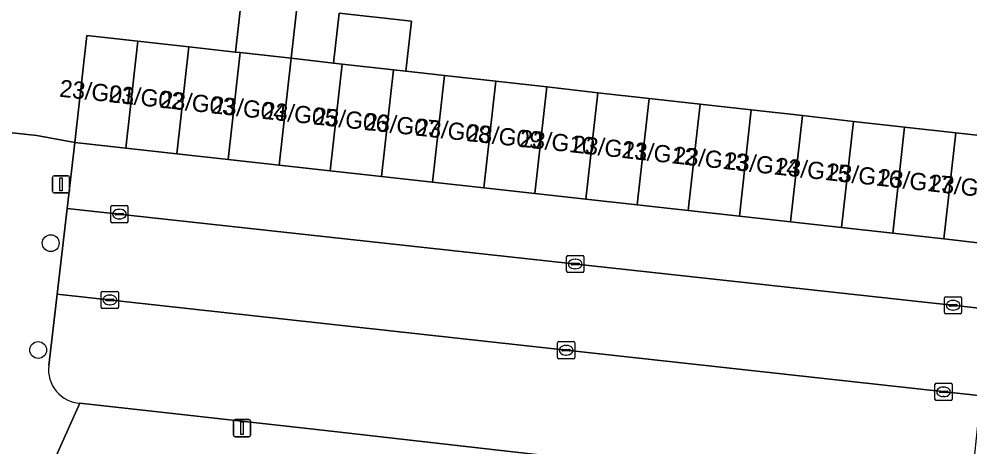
# Model space of a CAD drawing. Extents: x 161928 to 163071, y 386474 to 387428.
# Drawn here: x 162615.8 to 162671, y 387049.5 to 387074.3 of the extents above; entities that cross this region are included whole.
import ezdxf

# ---------------------------------------------------------------- set-up
doc = ezdxf.new("R2010")
doc.units = 0
for name, color, linetype in [('IMGEO_Boom', 7, 'Continuous'), ('IMGEO_Erf', 7, 'Continuous'), ('IMGEO_Kolk', 7, 'Continuous'), ('IMGEO_Lichtmast', 7, 'Continuous'), ('IMGEO_Pand', 7, 'Continuous'), ('IMGEO_Pand_nummerreeks', 7, 'Continuous'), ('IMGEO_Parkeervlak_open', 7, 'Continuous'), ('IMGEO_Rijbaan_lokaal_open', 7, 'Continuous'), ('IMGEO_Voetpad_open', 7, 'Continuous')]:
    doc.layers.add(name, color=color, linetype=linetype)

msp = doc.modelspace()

# ---------------------------------------------------------------- linework, layer by layer
at = {"layer": 'IMGEO_Boom'}
for centre in [(162617.638, 387061.265), (162616.907, 387055.046)]:
    msp.add_circle(centre, 0.489, dxfattribs=at)
at = {"layer": 'IMGEO_Erf'}
for points in [[(162614.297, 387067.791), (162616.823, 387067.521), (162619.035, 387067.112), (162619.73, 387073.348), (162622.702, 387073.014), (162625.673, 387072.681), (162628.379, 387072.378), (162628.767, 387075.835)], [(162632.005, 387075.472), (162631.617, 387072.014), (162634.084, 387071.737), (162634.409, 387074.639), (162638.611, 387074.168), (162638.286, 387071.266), (162640.532, 387071.014), (162643.503, 387070.68), (162646.475, 387070.346), (162649.447, 387070.013), (162652.418, 387069.68), (162655.39, 387069.346), (162658.362, 387069.013), (162661.333, 387068.679), (162664.305, 387068.346), (162667.277, 387068.012), (162670.248, 387067.679), (162673.22, 387067.345)]]:
    msp.add_lwpolyline(points, dxfattribs=at)
at = {"layer": 'IMGEO_Kolk'}
for p, q in [((162621.129, 387062.524), (162621.129, 387063.376)), ((162621.204, 387063.45), (162622.056, 387063.45)), ((162621.617, 387063.23), (162621.642, 387063.23)), ((162622.13, 387063.376), (162622.13, 387062.524)), ((162621.388, 387062.944), (162621.388, 387062.956)), ((162621.826, 387062.907), (162621.428, 387062.907)), ((162621.431, 387062.993), (162621.829, 387062.993)), ((162621.64, 387062.67), (162621.615, 387062.67)), ((162621.872, 387062.956), (162621.872, 387062.944)), ((162622.056, 387062.45), (162621.204, 387062.45)), ((162647.628, 387059.624), (162647.628, 387060.476)), ((162647.703, 387060.55), (162648.555, 387060.55)), ((162648.116, 387060.33), (162648.141, 387060.33)), ((162648.629, 387060.476), (162648.629, 387059.624)), ((162647.887, 387060.044), (162647.887, 387060.056)), ((162648.325, 387060.007), (162647.927, 387060.007)), ((162647.93, 387060.093), (162648.328, 387060.093)), ((162648.139, 387059.77), (162648.114, 387059.77)), ((162648.371, 387060.056), (162648.371, 387060.044)), ((162648.555, 387059.55), (162647.703, 387059.55)), ((162620.572, 387057.533), (162620.572, 387058.385)), ((162620.647, 387058.459), (162621.499, 387058.459)), ((162621.06, 387058.239), (162621.085, 387058.239)), ((162621.573, 387058.385), (162621.573, 387057.533)), ((162669.587, 387057.222), (162669.587, 387058.074)), ((162669.662, 387058.148), (162670.514, 387058.148)), ((162670.588, 387058.074), (162670.588, 387057.222)), ((162620.831, 387057.953), (162620.831, 387057.965)), ((162621.269, 387057.916), (162620.871, 387057.916)), ((162620.874, 387058.002), (162621.272, 387058.002)), ((162621.083, 387057.679), (162621.058, 387057.679)), ((162621.315, 387057.965), (162621.315, 387057.953)), ((162669.846, 387057.642), (162669.846, 387057.654)), ((162670.284, 387057.605), (162669.886, 387057.605)), ((162669.889, 387057.691), (162670.287, 387057.691)), ((162670.075, 387057.928), (162670.1, 387057.928)), ((162670.33, 387057.654), (162670.33, 387057.642)), ((162621.499, 387057.459), (162620.647, 387057.459)), ((162670.514, 387057.148), (162669.662, 387057.148)), ((162670.098, 387057.368), (162670.073, 387057.368)), ((162647.098, 387054.608), (162647.098, 387055.46)), ((162647.173, 387055.534), (162648.025, 387055.534)), ((162647.586, 387055.314), (162647.611, 387055.314)), ((162648.099, 387055.46), (162648.099, 387054.608)), ((162647.357, 387055.028), (162647.357, 387055.04)), ((162647.795, 387054.991), (162647.397, 387054.991)), ((162647.4, 387055.077), (162647.798, 387055.077)), ((162647.609, 387054.754), (162647.584, 387054.754)), ((162647.841, 387055.04), (162647.841, 387055.028)), ((162648.025, 387054.534), (162647.173, 387054.534)), ((162669.114, 387053.115), (162669.966, 387053.115)), ((162669.039, 387052.189), (162669.039, 387053.041)), ((162669.298, 387052.609), (162669.298, 387052.621)), ((162669.736, 387052.572), (162669.338, 387052.572)), ((162669.341, 387052.658), (162669.739, 387052.658)), ((162669.527, 387052.895), (162669.552, 387052.895)), ((162669.782, 387052.621), (162669.782, 387052.609)), ((162670.04, 387053.041), (162670.04, 387052.189)), ((162669.966, 387052.115), (162669.114, 387052.115)), ((162669.55, 387052.335), (162669.525, 387052.335))]:
    msp.add_line(p, q, dxfattribs=at)
for points in [[(162621.129, 387062.524), (162621.129, 387063.376)], [(162621.204, 387063.45), (162622.056, 387063.45)], [(162622.13, 387063.376), (162622.13, 387062.524)], [(162622.056, 387062.45), (162621.204, 387062.45)], [(162647.628, 387059.624), (162647.628, 387060.476)], [(162647.703, 387060.55), (162648.555, 387060.55)], [(162648.629, 387060.476), (162648.629, 387059.624)], [(162648.555, 387059.55), (162647.703, 387059.55)], [(162620.572, 387057.533), (162620.572, 387058.385)], [(162620.647, 387058.459), (162621.499, 387058.459)], [(162621.573, 387058.385), (162621.573, 387057.533)], [(162669.587, 387057.222), (162669.587, 387058.074)], [(162669.662, 387058.148), (162670.514, 387058.148)], [(162670.588, 387058.074), (162670.588, 387057.222)], [(162621.499, 387057.459), (162620.647, 387057.459)], [(162670.514, 387057.148), (162669.662, 387057.148)], [(162647.098, 387054.608), (162647.098, 387055.46)], [(162647.173, 387055.534), (162648.025, 387055.534)], [(162648.099, 387055.46), (162648.099, 387054.608)], [(162648.025, 387054.534), (162647.173, 387054.534)], [(162669.114, 387053.115), (162669.966, 387053.115)], [(162669.039, 387052.189), (162669.039, 387053.041)], [(162670.04, 387053.041), (162670.04, 387052.189)], [(162669.966, 387052.115), (162669.114, 387052.115)]]:
    msp.add_lwpolyline(points, dxfattribs=at)
for centre, radius, start, end in [((162621.206, 387063.374), 0.0765, 91.552, 178.448), ((162621.206, 387063.374), 0.0765, 91.552, 178.448), ((162622.054, 387063.374), 0.0765, 1.552, 88.448), ((162622.054, 387063.374), 0.0765, 1.552, 88.448), ((162621.206, 387062.526), 0.0765, 181.552, 268.448), ((162621.206, 387062.526), 0.0765, 181.552, 268.448), ((162621.428, 387062.953), 0.0403, 85.8775, 175.7526), ((162621.425, 387062.943), 0.0366, 178.938, 274.7102), ((162621.829, 387062.95), 0.043, 264.8664, 352.4533), ((162621.833, 387062.955), 0.0386, 1.7309, 96.639), ((162622.054, 387062.526), 0.0765, 271.552, 358.448), ((162622.054, 387062.526), 0.0765, 271.552, 358.448), ((162647.705, 387060.474), 0.0765, 91.552, 178.448), ((162647.705, 387060.474), 0.0765, 91.552, 178.448), ((162648.553, 387060.474), 0.0765, 1.552, 88.448), ((162648.553, 387060.474), 0.0765, 1.552, 88.448), ((162647.927, 387060.053), 0.0403, 85.8775, 175.7526), ((162647.924, 387060.043), 0.0366, 178.938, 274.7102), ((162648.328, 387060.05), 0.043, 264.8664, 352.4533), ((162648.332, 387060.055), 0.0386, 1.7309, 96.639), ((162647.705, 387059.626), 0.0765, 181.552, 268.448), ((162647.705, 387059.626), 0.0765, 181.552, 268.448), ((162648.553, 387059.626), 0.0765, 271.552, 358.448), ((162648.553, 387059.626), 0.0765, 271.552, 358.448), ((162620.649, 387058.383), 0.0765, 91.552, 178.448), ((162620.649, 387058.383), 0.0765, 91.552, 178.448), ((162621.497, 387058.383), 0.0765, 1.552, 88.448), ((162621.497, 387058.383), 0.0765, 1.552, 88.448), ((162669.664, 387058.072), 0.0765, 91.552, 178.448), ((162669.664, 387058.072), 0.0765, 91.552, 178.448), ((162670.512, 387058.072), 0.0765, 1.552, 88.448), ((162670.512, 387058.072), 0.0765, 1.552, 88.448), ((162620.649, 387057.535), 0.0765, 181.552, 268.448), ((162620.649, 387057.535), 0.0765, 181.552, 268.448), ((162620.871, 387057.962), 0.0403, 85.8775, 175.7526), ((162620.868, 387057.952), 0.0366, 178.938, 274.7102), ((162621.272, 387057.959), 0.043, 264.8664, 352.4533), ((162621.276, 387057.964), 0.0386, 1.7309, 96.639), ((162621.497, 387057.535), 0.0765, 271.552, 358.448), ((162621.497, 387057.535), 0.0765, 271.552, 358.448), ((162669.886, 387057.651), 0.0403, 85.8775, 175.7526), ((162669.883, 387057.641), 0.0366, 178.938, 274.7102), ((162670.287, 387057.648), 0.043, 264.8664, 352.4533), ((162670.291, 387057.653), 0.0386, 1.7309, 96.639), ((162669.664, 387057.224), 0.0765, 181.552, 268.448), ((162669.664, 387057.224), 0.0765, 181.552, 268.448), ((162670.512, 387057.224), 0.0765, 271.552, 358.448), ((162670.512, 387057.224), 0.0765, 271.552, 358.448), ((162647.175, 387055.458), 0.0765, 91.552, 178.448), ((162647.175, 387055.458), 0.0765, 91.552, 178.448), ((162648.023, 387055.458), 0.0765, 1.552, 88.448), ((162648.023, 387055.458), 0.0765, 1.552, 88.448), ((162647.397, 387055.037), 0.0403, 85.8775, 175.7526), ((162647.394, 387055.027), 0.0366, 178.938, 274.7102), ((162647.798, 387055.034), 0.043, 264.8664, 352.4533), ((162647.802, 387055.039), 0.0386, 1.7309, 96.639), ((162647.175, 387054.61), 0.0765, 181.552, 268.448), ((162647.175, 387054.61), 0.0765, 181.552, 268.448), ((162648.023, 387054.61), 0.0765, 271.552, 358.448), ((162648.023, 387054.61), 0.0765, 271.552, 358.448), ((162669.116, 387053.039), 0.0765, 91.552, 178.448), ((162669.116, 387053.039), 0.0765, 91.552, 178.448), ((162669.964, 387053.039), 0.0765, 1.552, 88.448), ((162669.964, 387053.039), 0.0765, 1.552, 88.448), ((162669.338, 387052.618), 0.0403, 85.8775, 175.7526), ((162669.335, 387052.608), 0.0366, 178.938, 274.7102), ((162669.739, 387052.615), 0.043, 264.8664, 352.4533), ((162669.743, 387052.62), 0.0386, 1.7309, 96.639), ((162669.116, 387052.191), 0.0765, 181.552, 268.448), ((162669.116, 387052.191), 0.0765, 181.552, 268.448), ((162669.964, 387052.191), 0.0765, 271.552, 358.448), ((162669.964, 387052.191), 0.0765, 271.552, 358.448)]:
    msp.add_arc(centre, radius, start, end, dxfattribs=at)
for centre, major_axis, ratio, start_param, end_param in [((162621.616, 387062.95), (-0.387, 0.002), 0.722429, 4.712389, 7.853982), ((162621.641, 387062.95), (-0.39, 0.002), 0.717154, 1.570796, 4.712389), ((162648.115, 387060.05), (-0.387, 0.002), 0.722429, 4.712389, 7.853982), ((162648.14, 387060.05), (-0.39, 0.002), 0.717154, 1.570796, 4.712389), ((162621.059, 387057.959), (-0.387, 0.002), 0.722429, 4.712389, 7.853982), ((162621.084, 387057.959), (-0.39, 0.002), 0.717154, 1.570796, 4.712389), ((162670.074, 387057.648), (-0.387, 0.002), 0.722429, 4.712389, 7.853982), ((162670.099, 387057.648), (-0.39, 0.002), 0.717154, 1.570796, 4.712389), ((162647.585, 387055.034), (-0.387, 0.002), 0.722429, 4.712389, 7.853982), ((162647.61, 387055.034), (-0.39, 0.002), 0.717154, 1.570796, 4.712389), ((162669.526, 387052.615), (-0.387, 0.002), 0.722429, 4.712389, 7.853982), ((162669.551, 387052.615), (-0.39, 0.002), 0.717154, 1.570796, 4.712389)]:
    msp.add_ellipse(centre, major_axis=major_axis, ratio=ratio, start_param=start_param, end_param=end_param, dxfattribs=at)
at = {"layer": 'IMGEO_Lichtmast'}
for p, q in [((162617.74, 387064.28), (162617.74, 387065.08)), ((162617.74, 387065.08), (162617.74, 387064.28)), ((162617.84, 387065.18), (162618.63, 387065.18)), ((162618.63, 387065.18), (162617.84, 387065.18)), ((162618.73, 387065.08), (162618.73, 387064.28)), ((162618.73, 387064.28), (162618.73, 387065.08)), ((162618.63, 387064.18), (162617.84, 387064.18)), ((162617.84, 387064.18), (162618.63, 387064.18)), ((162628.262, 387050.103), (162628.262, 387050.903)), ((162628.262, 387050.903), (162628.262, 387050.103)), ((162628.362, 387051.003), (162629.152, 387051.003)), ((162629.152, 387051.003), (162628.362, 387051.003)), ((162629.252, 387050.903), (162629.252, 387050.103)), ((162629.252, 387050.103), (162629.252, 387050.903)), ((162629.152, 387050.003), (162628.362, 387050.003)), ((162628.362, 387050.003), (162629.152, 387050.003))]:
    msp.add_line(p, q, dxfattribs=at)
for points in [[(162618.16, 387065.055), (162618.31, 387065.055), (162618.31, 387064.305), (162618.16, 387064.305), (162618.16, 387065.055)], [(162628.682, 387050.878), (162628.832, 387050.878), (162628.832, 387050.128), (162628.682, 387050.128), (162628.682, 387050.878)]]:
    msp.add_lwpolyline(points, dxfattribs=at)
for centre, start, end in [((162617.84, 387065.08), 90, 180), ((162617.84, 387065.08), 90, 180), ((162618.63, 387065.08), 0, 90), ((162618.63, 387065.08), 360, 90), ((162617.84, 387064.28), 180, 270), ((162617.84, 387064.28), 180, 270), ((162618.63, 387064.28), 270, 0), ((162618.63, 387064.28), 270, 0), ((162628.362, 387050.903), 90, 180), ((162628.362, 387050.903), 90, 180), ((162629.152, 387050.903), 0, 90), ((162629.152, 387050.903), 360, 90), ((162628.362, 387050.103), 180, 270), ((162628.362, 387050.103), 180, 270), ((162629.152, 387050.103), 270, 0), ((162629.152, 387050.103), 270, 0)]:
    msp.add_arc(centre, 0.1, start, end, dxfattribs=at)
at = {"layer": 'IMGEO_Pand'}
for points in [[(162632.005, 387075.472), (162628.767, 387075.835), (162628.379, 387072.378), (162628.645, 387072.348), (162631.617, 387072.014)], [(162638.611, 387074.168), (162634.409, 387074.639), (162634.084, 387071.737), (162634.588, 387071.68), (162637.56, 387071.347), (162638.286, 387071.266)], [(162622.002, 387066.783), (162622.702, 387073.014), (162619.73, 387073.348), (162619.035, 387067.112)], [(162624.974, 387066.453), (162625.673, 387072.681), (162622.702, 387073.014), (162622.002, 387066.783)], [(162628.645, 387072.348), (162628.379, 387072.378), (162625.673, 387072.681), (162624.974, 387066.453), (162627.946, 387066.123)], [(162630.919, 387065.793), (162631.617, 387072.014), (162628.645, 387072.348), (162627.946, 387066.123)], [(162634.588, 387071.68), (162634.084, 387071.737), (162631.617, 387072.014), (162630.919, 387065.793), (162633.891, 387065.463)], [(162636.863, 387065.133), (162637.56, 387071.347), (162634.588, 387071.68), (162633.891, 387065.463)], [(162640.532, 387071.014), (162638.286, 387071.266), (162637.56, 387071.347), (162636.863, 387065.133), (162639.835, 387064.803)], [(162639.835, 387064.803), (162642.807, 387064.474), (162643.503, 387070.68), (162640.532, 387071.014)], [(162645.779, 387064.144), (162646.475, 387070.346), (162643.503, 387070.68), (162642.807, 387064.474)], [(162648.751, 387063.814), (162649.447, 387070.013), (162646.475, 387070.346), (162645.779, 387064.144)], [(162651.723, 387063.484), (162652.418, 387069.68), (162649.447, 387070.013), (162648.751, 387063.814)], [(162654.695, 387063.154), (162655.39, 387069.346), (162652.418, 387069.68), (162651.723, 387063.484)], [(162657.667, 387062.824), (162658.362, 387069.013), (162655.39, 387069.346), (162654.695, 387063.154)], [(162660.639, 387062.494), (162661.333, 387068.679), (162658.362, 387069.013), (162657.667, 387062.824)], [(162663.611, 387062.165), (162664.305, 387068.346), (162661.333, 387068.679), (162660.639, 387062.494)], [(162666.583, 387061.835), (162667.277, 387068.012), (162664.305, 387068.346), (162663.611, 387062.165)], [(162669.555, 387061.505), (162670.248, 387067.679), (162667.277, 387068.012), (162666.583, 387061.835)], [(162673.22, 387067.345), (162670.248, 387067.679), (162669.555, 387061.505), (162672.545, 387061.173)]]:
    msp.add_lwpolyline(points, close=True, dxfattribs=at)
at = {"layer": 'IMGEO_Parkeervlak_open'}
for points in [[(162673.677, 387052.16), (162618.007, 387058.298), (162617.522, 387054.144)], [(162619.337, 387051.948), (162633.253, 387050.412), (162644.508, 387049.115), (162652.433, 387048.24), (162659.588, 387047.45), (162665.572, 387046.79), (162668.986, 387046.413), (162669.171, 387046.401), (162669.357, 387046.406), (162669.541, 387046.428), (162669.723, 387046.466), (162669.901, 387046.52), (162670.073, 387046.589), (162670.238, 387046.674), (162670.395, 387046.773), (162670.542, 387046.886), (162670.679, 387047.011), (162670.804, 387047.149), (162670.916, 387047.296), (162671.015, 387047.454), (162671.099, 387047.619), (162671.139, 387047.713), (162671.272, 387048.252), (162671.534, 387050.655)]]:
    msp.add_lwpolyline(points, dxfattribs=at)
for centre, radius, start, end in [((162619.464, 387053.902), 1.957, 172.9073, 220.3727), ((162619.465, 387053.9), 1.956, 220.2925, 266.2418)]:
    msp.add_arc(centre, radius, start, end, dxfattribs=at)
at = {"layer": 'IMGEO_Rijbaan_lokaal_open'}
msp.add_lwpolyline([(162618.588, 387063.281), (162618.007, 387058.298), (162673.677, 387052.16), (162675.817, 387051.935), (162676.31, 387056.993), (162673.629, 387057.266), (162673.397, 387057.284)], close=True, dxfattribs=at)
at = {"layer": 'IMGEO_Voetpad_open'}
for points in [[(162617.522, 387054.144), (162618.007, 387058.298), (162618.588, 387063.281), (162619.035, 387067.112), (162616.823, 387067.521), (162614.297, 387067.791)], [(162672.236, 387058.892), (162672.545, 387061.173), (162669.555, 387061.505), (162666.583, 387061.835), (162663.611, 387062.165), (162660.639, 387062.494), (162657.667, 387062.824), (162654.695, 387063.154), (162651.723, 387063.484), (162648.751, 387063.814), (162645.779, 387064.144), (162642.807, 387064.474), (162639.835, 387064.803), (162636.863, 387065.133), (162633.891, 387065.463), (162630.919, 387065.793), (162627.946, 387066.123), (162624.974, 387066.453), (162622.002, 387066.783), (162619.035, 387067.112), (162618.588, 387063.281), (162673.397, 387057.284)], [(162652.433, 387048.24), (162644.508, 387049.115), (162633.253, 387050.412), (162619.337, 387051.948), (162617.974, 387048.922), (162621.922, 387048.587), (162630.109, 387047.671), (162634.117, 387047.223), (162641.684, 387046.376)], [(162617.974, 387048.922), (162619.337, 387051.948)]]:
    msp.add_lwpolyline(points, dxfattribs=at)
for centre, radius, start, end in [((162619.464, 387053.902), 1.957, 172.9073, 220.3727), ((162619.465, 387053.9), 1.956, 220.2925, 266.2418)]:
    msp.add_arc(centre, radius, start, end, dxfattribs=at)

# ---------------------------------------------------------------- texts
at = {"layer": 'IMGEO_Pand_nummerreeks'}
for s, rotation, p in [('23/G01', 353.7856, (162618.111, 387069.787)), ('23/G02', 353.7856, (162620.968, 387069.476)), ('23/G03', 353.7834, (162623.947, 387069.152)), ('23/G04', 353.7856, (162626.921, 387068.828)), ('23/G05', 353.7834, (162629.894, 387068.504)), ('23/G06', 353.7856, (162632.867, 387068.18)), ('23/G07', 353.7834, (162635.84, 387067.857)), ('23/G08', 353.7856, (162638.816, 387067.532)), ('23/G09', 353.7856, (162641.783, 387067.209)), ('23/G10', 353.7856, (162644.853, 387066.875)), ('23/G11', 353.7856, (162647.933, 387066.54)), ('23/G12', 353.7856, (162650.79, 387066.229)), ('23/G13', 353.7856, (162653.769, 387065.904)), ('23/G14', 353.7856, (162656.742, 387065.581)), ('23/G15', 353.7856, (162659.716, 387065.257)), ('23/G16', 353.7856, (162662.689, 387064.933)), ('23/G17', 353.7856, (162665.662, 387064.609)), ('23/G18', 353.7856, (162668.638, 387064.285))]:
    msp.add_text(s, height=1, rotation=rotation, dxfattribs=at).set_placement(p)

doc.saveas('drawing.dxf')
